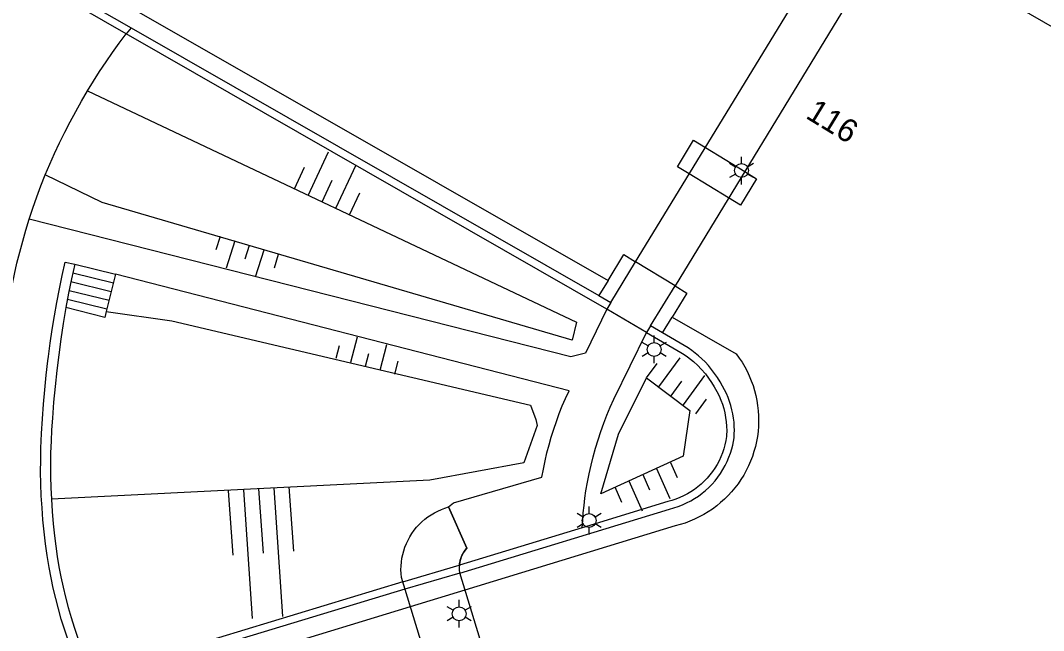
# Model space of a CAD drawing. Extents: x 122462 to 123306, y 485548 to 486417.
# Drawn here: x 122727 to 122793.3, y 486310.2 to 486349.8 of the extents above; entities that cross this region are included whole.
import ezdxf

# ---------------------------------------------------------------- set-up
doc = ezdxf.new("R2010")
doc.units = 0
for name, color, linetype in [('Level 1', 7, 'Continuous'), ('Level 14', 7, 'Continuous'), ('Level 15', 7, 'Continuous'), ('Level 17', 7, 'Continuous'), ('Level 20', 7, 'Continuous'), ('Level 21', 7, 'Continuous'), ('Level 22', 7, 'Continuous'), ('Level 31', 7, 'Continuous'), ('Level 33', 7, 'Continuous'), ('Level 34', 7, 'Continuous'), ('Level 50', 7, 'Continuous'), ('Level 57', 7, 'Continuous'), ('Level 61', 7, 'Continuous')]:
    doc.layers.add(name, color=color, linetype=linetype)

msp = doc.modelspace()

# ---------------------------------------------------------------- linework, layer by layer
at = {"layer": 'Level 1'}
msp.add_lwpolyline([(122837.351, 486324.657), (122837.226, 486324.439), (122788.316, 486352.579)], dxfattribs=at)
at = {"layer": 'Level 14'}
msp.add_line((122769.437, 486332.559), (122766.883, 486334.117), dxfattribs=at)
for points in [[(122765.091, 486332.905), (122766.115, 486334.585), (122766.883, 486334.117)], [(122769.437, 486332.559), (122770.206, 486332.091), (122769.25, 486330.523)]]:
    msp.add_lwpolyline(points, dxfattribs=at)
at = {"layer": 'Level 15'}
for p, q in [((122729.926, 486351.72), (122734.155, 486349.298)), ((122734.155, 486349.298), (122764.492, 486331.923)), ((122765.012, 486331.049), (122733.846, 486348.897)), ((122764.492, 486331.923), (122765.273, 486331.476)), ((122765.273, 486331.476), (122765.012, 486331.049)), ((122767.853, 486329.962), (122767.593, 486329.535)), ((122768.63, 486329.506), (122767.853, 486329.962)), ((122763.421, 486316.871), (122755.448, 486314.438)), ((122751.777, 486313.351), (122755.447, 486314.438)), ((122755.447, 486314.438), (122755.448, 486314.438)), ((122755.474, 486313.924), (122751.923, 486312.872)), ((122751.777, 486313.351), (122731.7, 486307.268))]:
    msp.add_line(p, q, dxfattribs=at)
for points in [[(122733.846, 486348.897), (122716.019, 486359.126), (122662.537, 486389.813), (122662.164, 486390.018), (122661.783, 486390.209), (122661.396, 486390.386), (122661.002, 486390.548)], [(122755.474, 486313.924), (122755.475, 486313.924), (122769.082, 486318.077), (122769.367, 486318.155), (122769.647, 486318.247), (122769.922, 486318.354), (122770.19, 486318.476), (122770.452, 486318.612), (122770.707, 486318.761), (122770.953, 486318.924), (122771.19, 486319.1), (122771.418, 486319.288), (122771.635, 486319.487), (122771.841, 486319.698), (122772.036, 486319.92), (122772.219, 486320.151), (122772.389, 486320.392), (122772.547, 486320.642), (122772.69, 486320.9), (122772.82, 486321.164), (122772.936, 486321.436), (122773.038, 486321.713), (122773.124, 486321.995), (122773.183, 486322.23), (122773.229, 486322.468), (122773.262, 486322.709), (122773.282, 486322.95), (122773.288, 486323.193), (122773.281, 486323.435), (122773.262, 486323.71), (122773.23, 486323.983), (122773.185, 486324.255), (122773.128, 486324.524), (122773.057, 486324.79), (122772.975, 486325.053), (122772.88, 486325.312), (122772.773, 486325.565), (122772.654, 486325.814), (122772.523, 486326.056), (122772.362, 486326.337), (122772.189, 486326.611), (122772.004, 486326.877), (122771.808, 486327.135), (122771.6, 486327.384), (122771.382, 486327.623), (122771.178, 486327.824), (122770.966, 486328.016), (122770.746, 486328.199), (122770.518, 486328.373), (122770.283, 486328.536), (122768.63, 486329.506)], [(122767.593, 486329.535), (122769.822, 486328.228), (122770.036, 486328.099), (122770.243, 486327.958), (122770.442, 486327.807), (122770.633, 486327.645), (122770.921, 486327.381), (122771.137, 486327.157), (122771.407, 486326.84), (122771.608, 486326.57), (122771.797, 486326.293), (122771.975, 486326.007), (122772.14, 486325.714), (122772.293, 486325.415), (122772.408, 486325.147), (122772.509, 486324.874), (122772.594, 486324.595), (122772.664, 486324.313), (122772.718, 486324.027), (122772.757, 486323.738), (122772.78, 486323.447), (122772.787, 486323.156), (122772.778, 486322.865), (122772.769, 486322.79), (122772.726, 486322.518), (122772.668, 486322.249), (122772.596, 486321.983), (122772.508, 486321.722), (122772.407, 486321.466), (122772.292, 486321.216), (122772.163, 486320.973), (122772.021, 486320.738), (122771.866, 486320.51), (122771.699, 486320.291), (122771.52, 486320.082), (122771.33, 486319.883), (122771.129, 486319.695), (122770.918, 486319.518), (122770.7, 486319.353), (122770.472, 486319.199), (122770.237, 486319.059), (122769.994, 486318.932), (122769.745, 486318.819), (122769.489, 486318.719), (122769.229, 486318.634), (122768.964, 486318.563), (122763.421, 486316.871)], [(122751.923, 486312.872), (122672.34, 486288.76), (122672.74, 486287.44)]]:
    msp.add_lwpolyline(points, dxfattribs=at)
at = {"layer": 'Level 17'}
for p, q in [((122765.273, 486331.476), (122766.883, 486334.117)), ((122765.091, 486332.905), (122764.492, 486331.923)), ((122767.853, 486329.962), (122769.437, 486332.559)), ((122767.593, 486329.535), (122765.012, 486331.049)), ((122768.63, 486329.506), (122769.25, 486330.523)), ((122755.472, 486314.616), (122755.499, 486314.731)), ((122755.512, 486314.786), (122755.538, 486314.864)), ((122755.569, 486314.955), (122755.589, 486315)), ((122755.638, 486315.11), (122755.687, 486315.2)), ((122755.719, 486315.258), (122755.772, 486315.336)), ((122755.447, 486314.438), (122755.449, 486314.451)), ((122755.449, 486314.451), (122755.464, 486314.561)), ((122755.811, 486312.819), (122752.269, 486311.737))]:
    msp.add_line(p, q, dxfattribs=at)
for points in [[(122729.926, 486351.72), (122730.079, 486351.805), (122730.239, 486351.877), (122730.403, 486351.938), (122730.572, 486351.985), (122730.743, 486352.019), (122730.917, 486352.04), (122731.092, 486352.048), (122731.267, 486352.042), (122731.441, 486352.023), (122731.613, 486351.99), (122731.782, 486351.945), (122731.947, 486351.886), (122765.091, 486332.905)], [(122769.437, 486332.559), (122766.883, 486334.117), (122777.985, 486352.329), (122780.541, 486350.771), (122769.437, 486332.559)], [(122731.326, 486345.199), (122731.717, 486345.835), (122732.119, 486346.463), (122732.534, 486347.084), (122732.96, 486347.696), (122733.397, 486348.301), (122733.846, 486348.897)], [(122728.597, 486339.751), (122728.892, 486340.454), (122729.2, 486341.151), (122729.522, 486341.843), (122729.857, 486342.528), (122730.205, 486343.206), (122730.566, 486343.877), (122730.94, 486344.542), (122731.326, 486345.199)], [(122727.553, 486336.88), (122727.793, 486337.605), (122728.047, 486338.326), (122728.315, 486339.041), (122728.597, 486339.751)], [(122725.812, 486328.204), (122725.882, 486328.94), (122725.966, 486329.674), (122726.064, 486330.406), (122726.176, 486331.137), (122726.301, 486331.865), (122726.439, 486332.591), (122726.591, 486333.314), (122726.757, 486334.034), (122726.936, 486334.751), (122727.128, 486335.464), (122727.334, 486336.174), (122727.553, 486336.88)], [(122765.012, 486331.049), (122763.62, 486328.192), (122762.673, 486327.962), (122727.553, 486336.88)], [(122754.755, 486318.213), (122755.08, 486318.473), (122760.805, 486320.146), (122760.9, 486320.672), (122761.008, 486321.196), (122761.129, 486321.717), (122761.263, 486322.235), (122761.411, 486322.749), (122761.571, 486323.26), (122761.744, 486323.766), (122761.929, 486324.267), (122762.127, 486324.764), (122762.338, 486325.256), (122762.561, 486325.742), (122733.147, 486333.308)], [(122769.25, 486330.523), (122773.402, 486328.146), (122773.599, 486327.876), (122773.783, 486327.597), (122773.953, 486327.309), (122774.11, 486327.014), (122774.253, 486326.711), (122774.381, 486326.403), (122774.494, 486326.088), (122774.593, 486325.768), (122774.676, 486325.445), (122774.743, 486325.117), (122774.795, 486324.787), (122774.832, 486324.455), (122774.853, 486324.121), (122774.857, 486323.787), (122774.846, 486323.452), (122774.82, 486323.119), (122774.777, 486322.788), (122774.719, 486322.458), (122774.645, 486322.132), (122774.556, 486321.81), (122774.452, 486321.492), (122774.333, 486321.18), (122774.199, 486320.873), (122774.051, 486320.574), (122773.889, 486320.281), (122773.713, 486319.997), (122773.524, 486319.721), (122773.322, 486319.455), (122773.108, 486319.198), (122772.881, 486318.952), (122772.644, 486318.717), (122772.395, 486318.493), (122772.137, 486318.281), (122771.868, 486318.082), (122771.59, 486317.896), (122771.304, 486317.723), (122771.01, 486317.564), (122770.709, 486317.419), (122770.401, 486317.288), (122770.088, 486317.172), (122769.769, 486317.071), (122769.446, 486316.985), (122755.811, 486312.819)], [(122763.421, 486316.871), (122763.449, 486317.349), (122763.487, 486317.827), (122763.535, 486318.303), (122763.594, 486318.779), (122763.662, 486319.253), (122763.757, 486319.813), (122763.866, 486320.371), (122763.989, 486320.925), (122764.126, 486321.476), (122764.277, 486322.024), (122764.442, 486322.567), (122764.621, 486323.106), (122764.813, 486323.641), (122765.019, 486324.17), (122765.238, 486324.694), (122765.471, 486325.212), (122767.593, 486329.535)], [(122757.051, 486296.06), (122751.689, 486313.639), (122751.666, 486313.888), (122751.658, 486314.138), (122751.665, 486314.388), (122751.686, 486314.637), (122751.723, 486314.884), (122751.774, 486315.129), (122751.839, 486315.37), (122751.918, 486315.607), (122752.012, 486315.839), (122752.119, 486316.065), (122752.239, 486316.284), (122752.372, 486316.496), (122752.517, 486316.699), (122752.674, 486316.894), (122752.843, 486317.079), (122753.022, 486317.253), (122753.211, 486317.417), (122753.409, 486317.569), (122753.616, 486317.709), (122753.831, 486317.836), (122754.053, 486317.951), (122754.282, 486318.052), (122754.516, 486318.14), (122754.755, 486318.213), (122755.925, 486315.534), (122755.817, 486315.403), (122755.722, 486315.262), (122755.639, 486315.113), (122755.57, 486314.958), (122755.515, 486314.797), (122755.475, 486314.632), (122755.45, 486314.464), (122755.439, 486314.294), (122755.445, 486314.124), (122755.465, 486313.955), (122760.5, 486297.444)], [(122755.772, 486315.336), (122755.815, 486315.4), (122755.925, 486315.534), (122754.755, 486318.213)], [(122755.499, 486314.731), (122755.51, 486314.779), (122755.512, 486314.786)], [(122755.538, 486314.864), (122755.564, 486314.944), (122755.569, 486314.955)], [(122755.589, 486315), (122755.634, 486315.104), (122755.638, 486315.11)], [(122755.687, 486315.2), (122755.718, 486315.256), (122755.719, 486315.258)], [(122755.464, 486314.561), (122755.471, 486314.61), (122755.472, 486314.616)], [(122752.269, 486311.737), (122679.763, 486289.585), (122672.74, 486287.44)]]:
    msp.add_lwpolyline(points, dxfattribs=at)
at = {"layer": 'Level 20'}
for points in [[(122731.326, 486345.199), (122763.049, 486330.21), (122762.764, 486329.03), (122732.284, 486337.97), (122728.597, 486339.751)], [(122732.542, 486330.891), (122736.799, 486330.295), (122760.07, 486324.827), (122760.412, 486323.884), (122760.499, 486323.504), (122759.623, 486321.086), (122753.531, 486319.949), (122728.992, 486318.712)], [(122764.626, 486319.074), (122765.762, 486322.935), (122767.585, 486326.595), (122770.394, 486324.466), (122769.97, 486321.513), (122764.626, 486319.074)]]:
    msp.add_lwpolyline(points, dxfattribs=at)
at = {"layer": 'Level 21'}
for points in [[(122730.056, 486309.635), (122729.837, 486310.287), (122729.632, 486310.944), (122729.443, 486311.606), (122729.269, 486312.272), (122729.11, 486312.942), (122728.966, 486313.615), (122728.838, 486314.291), (122728.716, 486315.059), (122728.61, 486315.83), (122728.519, 486316.602), (122728.444, 486317.376), (122728.383, 486318.151), (122728.338, 486318.928), (122728.309, 486319.705), (122728.295, 486320.483), (122728.296, 486321.26), (122728.313, 486322.038), (122728.354, 486322.984), (122728.41, 486323.929), (122728.479, 486324.873), (122728.562, 486325.816), (122728.659, 486326.758), (122728.77, 486327.698), (122728.802, 486327.968), (122728.921, 486328.849), (122729.051, 486329.728), (122729.193, 486330.606), (122729.346, 486331.481), (122729.511, 486332.355), (122729.688, 486333.226), (122729.876, 486334.095), (122730.501, 486333.955)], [(122730.501, 486333.955), (122730.299, 486333.02), (122730.111, 486332.083), (122729.936, 486331.143)], [(122729.936, 486331.143), (122729.763, 486330.125), (122729.605, 486329.105), (122729.463, 486328.083), (122729.337, 486327.058), (122729.227, 486326.032), (122729.132, 486325.004), (122729.054, 486323.975), (122729.003, 486323.224), (122728.966, 486322.473), (122728.943, 486321.721), (122728.934, 486320.968), (122728.939, 486320.216), (122728.959, 486319.464), (122728.992, 486318.712)], [(122728.992, 486318.712), (122729.042, 486317.92), (122729.108, 486317.129), (122729.19, 486316.34), (122729.271, 486315.67), (122729.368, 486315.001), (122729.48, 486314.335), (122729.607, 486313.672), (122729.749, 486313.012), (122729.907, 486312.356), (122730.079, 486311.703), (122730.267, 486311.054), (122730.469, 486310.41), (122730.686, 486309.771), (122730.918, 486309.136), (122731.164, 486308.508), (122731.425, 486307.885), (122731.7, 486307.268)]]:
    msp.add_lwpolyline(points, dxfattribs=at)
at = {"layer": 'Level 22'}
msp.add_line((122734.155, 486349.298), (122733.846, 486348.897), dxfattribs=at)
at = {"layer": 'Level 31'}
for p, q in [((122730.501, 486333.955), (122733.147, 486333.308)), ((122733.147, 486333.308), (122732.542, 486330.891))]:
    msp.add_line(p, q, dxfattribs=at)
msp.add_lwpolyline([(122732.542, 486330.891), (122732.447, 486330.511), (122729.936, 486331.143)], dxfattribs=at)
at = {"layer": 'Level 33'}
for p, q in [((122730.378, 486333.396), (122733.008, 486332.749)), ((122730.262, 486332.831), (122732.867, 486332.189)), ((122730.146, 486332.266), (122732.728, 486331.63)), ((122730.037, 486331.698), (122732.587, 486331.071))]:
    msp.add_line(p, q, dxfattribs=at)
at = {"layer": 'Level 34'}
for p, q in [((122771.406, 486341.536), (122773.961, 486339.979)), ((122772.911, 486338.258), (122770.357, 486339.815))]:
    msp.add_line(p, q, dxfattribs=at)
for points in [[(122770.357, 486339.815), (122769.588, 486340.284), (122770.637, 486342.005), (122771.406, 486341.536)], [(122773.961, 486339.979), (122774.729, 486339.51), (122773.68, 486337.789), (122772.911, 486338.258)]]:
    msp.add_lwpolyline(points, dxfattribs=at)
at = {"layer": 'Level 50'}
for p, q in [((122773.75, 486340.488), (122773.75, 486340.938)), ((122773.36, 486340.263), (122772.97, 486340.488)), ((122774.529, 486340.488), (122774.139, 486340.263)), ((122773.36, 486339.813), (122772.97, 486339.588)), ((122773.75, 486339.138), (122773.75, 486339.588)), ((122774.529, 486339.588), (122774.139, 486339.813)), ((122768.079, 486328.882), (122768.079, 486329.332)), ((122767.689, 486328.657), (122767.299, 486328.882)), ((122768.858, 486328.882), (122768.468, 486328.657)), ((122767.689, 486328.207), (122767.299, 486327.982)), ((122768.079, 486327.532), (122768.079, 486327.982)), ((122768.858, 486327.982), (122768.468, 486328.207)), ((122763.863, 486317.787), (122763.863, 486318.237)), ((122763.473, 486317.562), (122763.083, 486317.787)), ((122764.642, 486317.787), (122764.252, 486317.562)), ((122763.473, 486317.112), (122763.083, 486316.887)), ((122763.863, 486316.437), (122763.863, 486316.887)), ((122764.642, 486316.887), (122764.252, 486317.112)), ((122755.438, 486311.736), (122755.438, 486312.186)), ((122755.048, 486311.511), (122754.658, 486311.736)), ((122756.217, 486311.736), (122755.827, 486311.511)), ((122755.048, 486311.061), (122754.658, 486310.836)), ((122755.438, 486310.386), (122755.438, 486310.836)), ((122756.217, 486310.836), (122755.827, 486311.061))]:
    msp.add_line(p, q, dxfattribs=at)
for centre in [(122773.75, 486340.038), (122768.079, 486328.432), (122763.863, 486317.337), (122755.438, 486311.286)]:
    msp.add_circle(centre, 0.45, dxfattribs=at)
at = {"layer": 'Level 57'}
for p, q in [((122745.65, 486338.427), (122746.968, 486341.249)), ((122744.756, 486338.844), (122745.416, 486340.255)), ((122747.437, 486337.592), (122748.755, 486340.414)), ((122746.543, 486338.009), (122747.202, 486339.42)), ((122748.33, 486337.175), (122748.989, 486338.585)), ((122739.94, 486335.763), (122739.665, 486334.885)), ((122740.881, 486335.468), (122740.33, 486333.712)), ((122741.822, 486335.173), (122741.547, 486334.295)), ((122742.763, 486334.878), (122742.212, 486333.122)), ((122743.704, 486334.583), (122743.429, 486333.705)), ((122747.452, 486327.856), (122747.674, 486328.686)), ((122748.405, 486327.601), (122748.849, 486329.26)), ((122750.31, 486327.09), (122750.754, 486328.749)), ((122749.357, 486327.345), (122749.58, 486328.175)), ((122751.262, 486326.835), (122751.485, 486327.664)), ((122767.596, 486326.581), (122768.288, 486327.531)), ((122768.392, 486326), (122769.778, 486327.899)), ((122769.986, 486324.838), (122771.371, 486326.737)), ((122769.189, 486325.419), (122769.882, 486326.368)), ((122770.783, 486324.257), (122771.475, 486325.206)), ((122768.24, 486320.71), (122769.106, 486318.753)), ((122769.142, 486321.109), (122769.575, 486320.131)), ((122767.338, 486320.311), (122767.771, 486319.333)), ((122742.432, 486319.388), (122742.715, 486315.213)), ((122743.416, 486319.454), (122743.982, 486311.106)), ((122744.4, 486319.521), (122744.683, 486315.347)), ((122765.535, 486319.513), (122765.967, 486318.535)), ((122766.436, 486319.912), (122767.302, 486317.956)), ((122740.464, 486319.254), (122740.748, 486315.08)), ((122741.448, 486319.321), (122742.015, 486310.972))]:
    msp.add_line(p, q, dxfattribs=at)

# ---------------------------------------------------------------- texts
at = {"layer": 'Level 61'}
msp.add_text('116', height=1.5, rotation=328.62747, dxfattribs=at).set_placement((122777.841, 486343.481))

doc.saveas('drawing.dxf')
